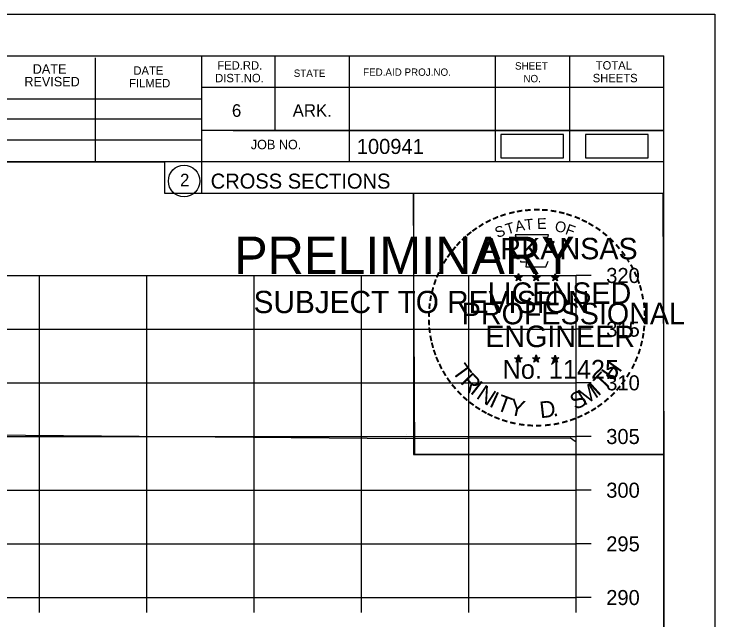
# Model space of a CAD drawing. Extents: x 1370538 to 1372872, y 376220 to 381127.
# Drawn here: x 1371472.9 to 1371538.2, y 378206.1 to 378262.5 of the extents above; entities that cross this region are included whole.
import ezdxf

# ---------------------------------------------------------------- set-up
doc = ezdxf.new("R2010")
doc.units = 0
for name, color, linetype in [('Default', 7, 'Continuous'), ('R_Border Notes', 7, 'Continuous'), ('R_Border PE', 7, 'Continuous'), ('R_Border Prem', 7, 'Continuous'), ('R_Dimension', 7, 'Continuous'), ('R_Grid', 7, 'Continuous'), ('R_No Plot', 7, 'Continuous'), ('T_Indications', 7, 'Continuous'), ('T_Notes', 7, 'Continuous')]:
    doc.layers.add(name, color=color, linetype=linetype)

msp = doc.modelspace()

# ---------------------------------------------------------------- linework, layer by layer
at = {"layer": 'Default'}
for points in [[(1371518.28, 378249.146), (1371524.113, 378249.146), (1371524.113, 378251.332), (1371518.28, 378251.332)], [(1371526.15, 378249.146), (1371531.983, 378249.146), (1371531.983, 378251.332), (1371526.15, 378251.332)]]:
    msp.add_lwpolyline(points, close=True, dxfattribs=at)
at = {"layer": 'R_Border Notes'}
for p, q in [((1371217.287, 378258.649), (1371533.467, 378258.649)), ((1371490.367, 378258.649), (1371490.367, 378245.849)), ((1371497.207, 378258.649), (1371497.207, 378251.709)), ((1371504.147, 378258.649), (1371504.147, 378248.769)), ((1371517.727, 378258.649), (1371517.727, 378248.769)), ((1371524.667, 378258.649), (1371524.667, 378248.769)), ((1371533.467, 378053.189), (1371533.467, 378258.649)), ((1371480.507, 378248.769), (1371480.507, 378258.449)), ((1371533.467, 378255.709), (1371490.367, 378255.709)), ((1371533.467, 378255.729), (1371533.467, 378255.729)), ((1371451.207, 378254.629), (1371490.367, 378254.629)), ((1371451.207, 378252.769), (1371490.367, 378252.769)), ((1371533.467, 378251.709), (1371490.367, 378251.709)), ((1371493.327, 378251.709), (1371533.467, 378251.709)), ((1371451.207, 378250.829), (1371490.367, 378250.829)), ((1371533.467, 378248.769), (1371451.207, 378248.769)), ((1371490.367, 378245.849), (1371533.467, 378245.849))]:
    msp.add_line(p, q, dxfattribs=at)
msp.add_circle((1371488.753, 378246.985), 1.467, dxfattribs=at)
at = {"layer": 'R_Border Prem'}
for p, q in [((1371525.287, 378208.189), (1371525.287, 378238.189)), ((1371526.687, 378238.189), (1371525.287, 378238.189)), ((1371526.687, 378233.189), (1371525.287, 378233.189)), ((1371526.687, 378228.189), (1371525.287, 378228.189)), ((1371526.687, 378223.189), (1371525.287, 378223.189)), ((1371526.687, 378218.189), (1371525.287, 378218.189)), ((1371526.687, 378213.189), (1371525.287, 378213.189)), ((1371225.287, 378208.189), (1371525.287, 378208.189)), ((1371475.287, 378206.789), (1371475.287, 378208.189)), ((1371485.287, 378206.789), (1371485.287, 378208.189)), ((1371495.287, 378206.789), (1371495.287, 378208.189)), ((1371505.287, 378206.789), (1371505.287, 378208.189)), ((1371515.287, 378206.789), (1371515.287, 378208.189)), ((1371525.287, 378206.789), (1371525.287, 378208.189)), ((1371526.687, 378208.189), (1371525.287, 378208.189))]:
    msp.add_line(p, q, dxfattribs=at)
at = {"layer": 'R_Dimension'}
msp.add_lwpolyline([(1371428.657, 378221.793), (1371436.618, 378221.99), (1371443.91, 378222.183), (1371445.221, 378222.246), (1371445.615, 378222.478), (1371448.157, 378222.302), (1371448.435, 378223.127), (1371448.893, 378224.391), (1371449.502, 378223.896), (1371449.9, 378223.434), (1371456.244, 378223.485), (1371509.357, 378223.019), (1371515.165, 378223.043), (1371524.756, 378223.056), (1371525.201, 378222.76), (1371525.287, 378222.76)], dxfattribs=at)
at = {"layer": 'R_Grid'}
for p, q in [((1371225.287, 378238.189), (1371525.287, 378238.189)), ((1371475.287, 378208.189), (1371475.287, 378238.189)), ((1371485.287, 378208.189), (1371485.287, 378238.189)), ((1371495.287, 378208.189), (1371495.287, 378238.189)), ((1371505.287, 378208.189), (1371505.287, 378238.189)), ((1371515.287, 378208.189), (1371515.287, 378238.189)), ((1371525.287, 378208.189), (1371525.287, 378238.189)), ((1371225.287, 378233.189), (1371525.287, 378233.189)), ((1371225.287, 378228.189), (1371525.287, 378228.189)), ((1371225.287, 378223.189), (1371525.287, 378223.189)), ((1371225.287, 378218.189), (1371525.287, 378218.189)), ((1371225.287, 378213.189), (1371525.287, 378213.189)), ((1371225.287, 378208.189), (1371525.287, 378208.189))]:
    msp.add_line(p, q, dxfattribs=at)
at = {"layer": 'R_No Plot'}
for p, q in [((1371204.886, 378262.544), (1371538.219, 378262.544)), ((1371509.501, 378223.394), (1371509.501, 378223.394))]:
    msp.add_line(p, q, dxfattribs=at)
for points in [[(1371204.879, 378262.544), (1371538.219, 378262.544), (1371538.219, 378049.206), (1371204.879, 378049.206)], [(1371451.207, 378258.649), (1371451.207, 378248.769), (1371486.939, 378248.769), (1371486.939, 378245.849), (1371510.138, 378245.849), (1371510.138, 378221.517), (1371533.467, 378221.517), (1371533.467, 378053.189), (1371217.287, 378053.189), (1371217.287, 378258.649)], [(1371510.138, 378245.849), (1371533.346, 378245.849), (1371533.467, 378221.517), (1371510.259, 378221.517)]]:
    msp.add_lwpolyline(points, close=True, dxfattribs=at)
at = {"layer": 'T_Indications'}
for p, q in [((1371519.9, 378238.359), (1371519.859, 378238.107)), ((1371519.9, 378237.994), (1371519.9, 378238.359)), ((1371519.9, 378238.359), (1371519.949, 378238.109)), ((1371521.57, 378238.359), (1371521.529, 378238.107)), ((1371521.57, 378237.994), (1371521.57, 378238.359)), ((1371521.57, 378238.359), (1371521.619, 378238.109)), ((1371523.334, 378238.347), (1371523.293, 378238.095)), ((1371523.334, 378237.982), (1371523.334, 378238.347)), ((1371523.334, 378238.347), (1371523.383, 378238.097)), ((1371519.551, 378238.105), (1371519.9, 378237.994)), ((1371519.551, 378238.105), (1371519.804, 378238.06)), ((1371519.551, 378238.105), (1371519.788, 378237.983)), ((1371519.684, 378237.697), (1371519.9, 378237.994)), ((1371519.684, 378237.697), (1371519.81, 378237.941)), ((1371519.684, 378237.697), (1371519.898, 378237.914)), ((1371520.113, 378237.697), (1371519.898, 378237.911)), ((1371520.247, 378238.105), (1371519.9, 378237.994)), ((1371520.113, 378237.697), (1371519.9, 378237.994)), ((1371520.247, 378238.105), (1371519.961, 378238.056)), ((1371520.113, 378237.697), (1371519.976, 378237.988)), ((1371520.247, 378238.105), (1371520.043, 378238.003)), ((1371521.221, 378238.105), (1371521.57, 378237.994)), ((1371521.221, 378238.105), (1371521.474, 378238.06)), ((1371521.221, 378238.105), (1371521.458, 378237.983)), ((1371521.354, 378237.697), (1371521.57, 378237.994)), ((1371521.354, 378237.697), (1371521.48, 378237.941)), ((1371521.354, 378237.697), (1371521.568, 378237.914)), ((1371521.783, 378237.697), (1371521.568, 378237.911)), ((1371521.917, 378238.105), (1371521.57, 378237.994)), ((1371521.783, 378237.697), (1371521.57, 378237.994)), ((1371521.917, 378238.105), (1371521.631, 378238.056)), ((1371521.783, 378237.697), (1371521.646, 378237.988)), ((1371521.917, 378238.105), (1371521.713, 378238.003)), ((1371522.985, 378238.093), (1371523.334, 378237.982)), ((1371522.985, 378238.093), (1371523.238, 378238.048)), ((1371522.985, 378238.093), (1371523.222, 378237.971)), ((1371523.118, 378237.685), (1371523.334, 378237.982)), ((1371523.118, 378237.685), (1371523.244, 378237.929)), ((1371523.118, 378237.685), (1371523.332, 378237.902)), ((1371523.547, 378237.685), (1371523.332, 378237.899)), ((1371523.681, 378238.093), (1371523.334, 378237.982)), ((1371523.547, 378237.685), (1371523.334, 378237.982)), ((1371523.681, 378238.093), (1371523.395, 378238.044)), ((1371523.547, 378237.685), (1371523.41, 378237.976)), ((1371523.681, 378238.093), (1371523.477, 378237.991)), ((1371519.547, 378230.532), (1371519.896, 378230.421)), ((1371519.547, 378230.532), (1371519.8, 378230.487)), ((1371519.547, 378230.532), (1371519.784, 378230.41)), ((1371519.68, 378230.124), (1371519.896, 378230.421)), ((1371519.68, 378230.124), (1371519.806, 378230.368)), ((1371519.896, 378230.786), (1371519.855, 378230.534)), ((1371519.896, 378230.421), (1371519.896, 378230.786)), ((1371519.896, 378230.786), (1371519.945, 378230.536)), ((1371520.243, 378230.532), (1371519.896, 378230.421)), ((1371520.109, 378230.124), (1371519.896, 378230.421)), ((1371520.243, 378230.532), (1371519.957, 378230.483)), ((1371520.109, 378230.124), (1371519.972, 378230.415)), ((1371520.243, 378230.532), (1371520.039, 378230.43)), ((1371521.216, 378230.532), (1371521.565, 378230.421)), ((1371521.216, 378230.532), (1371521.469, 378230.487)), ((1371521.216, 378230.532), (1371521.453, 378230.41)), ((1371521.349, 378230.124), (1371521.565, 378230.421)), ((1371521.349, 378230.124), (1371521.475, 378230.368)), ((1371521.565, 378230.786), (1371521.524, 378230.534)), ((1371521.565, 378230.421), (1371521.565, 378230.786)), ((1371521.565, 378230.786), (1371521.614, 378230.536)), ((1371521.912, 378230.532), (1371521.565, 378230.421)), ((1371521.778, 378230.124), (1371521.565, 378230.421)), ((1371521.912, 378230.532), (1371521.626, 378230.483)), ((1371521.778, 378230.124), (1371521.641, 378230.415)), ((1371521.912, 378230.532), (1371521.708, 378230.43)), ((1371522.983, 378230.522), (1371523.332, 378230.411)), ((1371522.983, 378230.522), (1371523.236, 378230.477)), ((1371522.983, 378230.522), (1371523.22, 378230.4)), ((1371523.116, 378230.114), (1371523.332, 378230.411)), ((1371523.332, 378230.776), (1371523.291, 378230.524)), ((1371523.332, 378230.411), (1371523.332, 378230.776)), ((1371523.332, 378230.776), (1371523.381, 378230.526)), ((1371523.679, 378230.522), (1371523.332, 378230.411)), ((1371523.545, 378230.114), (1371523.332, 378230.411)), ((1371523.679, 378230.522), (1371523.393, 378230.473)), ((1371523.545, 378230.114), (1371523.408, 378230.405)), ((1371523.679, 378230.522), (1371523.475, 378230.42)), ((1371519.68, 378230.124), (1371519.894, 378230.341)), ((1371520.109, 378230.124), (1371519.894, 378230.338)), ((1371521.349, 378230.124), (1371521.563, 378230.341)), ((1371521.778, 378230.124), (1371521.563, 378230.338)), ((1371523.116, 378230.114), (1371523.242, 378230.358)), ((1371523.116, 378230.114), (1371523.33, 378230.331)), ((1371523.545, 378230.114), (1371523.33, 378230.328))]:
    msp.add_line(p, q, dxfattribs=at)
for points in [[(1371519.592, 378241.983), (1371519.861, 378241.156)], [(1371523.103, 378241.061), (1371523.245, 378241.345), (1371522.56, 378241.321), (1371522.708, 378241.983), (1371519.592, 378241.983)], [(1371520.084, 378239.56), (1371520.084, 378239.473), (1371520.647, 378239.454), (1371520.593, 378238.981), (1371522.463, 378238.981), (1371522.664, 378239.517)], [(1371519.9, 378238.359), (1371520.113, 378237.697), (1371519.551, 378238.105), (1371520.247, 378238.105), (1371519.684, 378237.697), (1371519.9, 378238.359)], [(1371521.57, 378238.359), (1371521.783, 378237.697), (1371521.221, 378238.105), (1371521.917, 378238.105), (1371521.354, 378237.697), (1371521.57, 378238.359)], [(1371523.334, 378238.347), (1371523.547, 378237.685), (1371522.985, 378238.093), (1371523.681, 378238.093), (1371523.118, 378237.685), (1371523.334, 378238.347)], [(1371519.896, 378230.786), (1371520.109, 378230.124), (1371519.547, 378230.532), (1371520.243, 378230.532), (1371519.68, 378230.124), (1371519.896, 378230.786)], [(1371521.565, 378230.786), (1371521.778, 378230.124), (1371521.216, 378230.532), (1371521.912, 378230.532), (1371521.349, 378230.124), (1371521.565, 378230.786)], [(1371523.332, 378230.776), (1371523.545, 378230.114), (1371522.983, 378230.522), (1371523.679, 378230.522), (1371523.116, 378230.114), (1371523.332, 378230.776)]]:
    msp.add_lwpolyline(points, dxfattribs=at)
for centre, radius in [((1371519.899, 378237.993), 0.172), ((1371519.899, 378237.993), 0.145), ((1371519.899, 378237.993), 0.116), ((1371519.899, 378237.993), 0.0991), ((1371519.899, 378237.993), 0.0747), ((1371519.899, 378237.993), 0.0495), ((1371519.899, 378237.993), 0.0296), ((1371521.569, 378237.993), 0.172), ((1371521.569, 378237.993), 0.145), ((1371521.569, 378237.993), 0.116), ((1371521.569, 378237.993), 0.0991), ((1371521.569, 378237.993), 0.0747), ((1371521.569, 378237.993), 0.0495), ((1371521.569, 378237.993), 0.0296), ((1371523.333, 378237.981), 0.172), ((1371523.333, 378237.981), 0.145), ((1371523.333, 378237.981), 0.116), ((1371523.333, 378237.981), 0.0991), ((1371523.333, 378237.981), 0.0747), ((1371523.333, 378237.981), 0.0495), ((1371523.333, 378237.981), 0.0296), ((1371519.895, 378230.42), 0.172), ((1371519.895, 378230.42), 0.145), ((1371519.895, 378230.42), 0.116), ((1371519.895, 378230.42), 0.0991), ((1371519.895, 378230.42), 0.0747), ((1371519.895, 378230.42), 0.0495), ((1371519.895, 378230.42), 0.0296), ((1371521.564, 378230.42), 0.172), ((1371521.564, 378230.42), 0.145), ((1371521.564, 378230.42), 0.116), ((1371521.564, 378230.42), 0.0991), ((1371521.564, 378230.42), 0.0747), ((1371521.564, 378230.42), 0.0495), ((1371521.564, 378230.42), 0.0296), ((1371523.331, 378230.41), 0.172), ((1371523.331, 378230.41), 0.145), ((1371523.331, 378230.41), 0.116), ((1371523.331, 378230.41), 0.0991), ((1371523.331, 378230.41), 0.0747), ((1371523.331, 378230.41), 0.0495), ((1371523.331, 378230.41), 0.0296)]:
    msp.add_circle(centre, radius, dxfattribs=at)

# ---------------------------------------------------------------- texts
at = {"layer": 'R_Border Notes'}
for s, height, p in [('DATE', 0.8792, (1371474.647, 378256.989)), ('FED.RD.', 0.7819, (1371491.847, 378257.369)), ('SHEET', 0.684, (1371519.587, 378257.369)), ('TOTAL', 0.7819, (1371527.107, 378257.369)), ('DATE', 0.7819, (1371484.027, 378256.889)), ('STATE', 0.684, (1371498.967, 378256.689)), ('FED.AID PROJ.NO.', 0.684, (1371505.427, 378256.789)), ('REVISED', 0.8792, (1371473.867, 378255.809)), ('DIST.NO.', 0.7819, (1371491.647, 378256.189)), ('NO.', 0.684, (1371520.367, 378256.189)), ('SHEETS', 0.7819, (1371526.827, 378256.189)), ('FILMED', 0.7819, (1371483.627, 378255.709)), ('6', 1.172, (1371493.207, 378252.969)), ('ARK.', 1.1723, (1371498.867, 378252.969)), ('JOB NO.', 0.8792, (1371494.967, 378249.949)), ('100941', 1.4, (1371504.842, 378249.509)), ('2', 1.172, (1371488.371, 378246.499)), ('CROSS SECTIONS', 1.4, (1371491.23, 378246.279))]:
    msp.add_text(s, height=height, rotation=360, dxfattribs=at).set_placement(p)
at = {"layer": 'R_Border PE'}
for s, p in [('320', (1371528.087, 378237.489)), ('315', (1371528.087, 378232.489)), ('310', (1371528.087, 378227.489)), ('305', (1371528.087, 378222.489)), ('300', (1371528.087, 378217.489)), ('295', (1371528.087, 378212.489)), ('290', (1371528.087, 378207.489))]:
    msp.add_text(s, height=1.4, dxfattribs=at).set_placement(p)
at = {"layer": 'T_Indications'}
for s, height, rotation, p in [('-', 1.6, 13.63015, (1371519.09, 378243.351)), ('-', 1.6, 10.21935, (1371519.768, 378243.513)), ('-', 1.6, 5.89682, (1371520.497, 378243.623)), ('-', 1.6, 0.18623, (1371521.269, 378243.695)), ('-', 1.6, 357.74304, (1371521.992, 378243.682)), ('-', 1.6, 352.16172, (1371522.736, 378243.626)), ('-', 1.6, 347.20489, (1371523.455, 378243.512)), ('-', 1.6, 28.79182, (1371517.073, 378242.524)), ('-', 1.6, 24.30721, (1371517.706, 378242.841)), ('-', 1.6, 19.17608, (1371518.34, 378243.11)), ('T', 1, 6.02276, (1371520.536, 378242.409)), ('E', 1, 0.83234, (1371521.641, 378242.519)), ('-', 1.6, 342.3362, (1371524.09, 378243.357)), ('-', 1.6, 337.85509, (1371524.825, 378243.134)), ('-', 1.6, 334.12109, (1371525.456, 378242.863)), ('-', 1.6, 34.06357, (1371516.476, 378242.154)), ('S', 1, 21.59401, (1371517.947, 378241.661)), ('T', 1, 16.4036, (1371518.861, 378241.992)), ('A', 1, 11.21318, (1371519.687, 378242.243)), ('O', 1, 350.4515, (1371523.245, 378242.309)), ('F', 1, 340.07066, (1371524.199, 378242.081)), ('-', 1.6, 329.64089, (1371526.035, 378242.58)), ('-', 1.6, 38.95066, (1371515.422, 378241.381)), ('-', 1.6, 36.23174, (1371515.898, 378241.759)), ('-', 1.6, 325.86266, (1371526.678, 378242.219)), ('-', 1.6, 320.52971, (1371527.288, 378241.793)), ('-', 1.6, 42.96224, (1371514.989, 378240.964)), ('ARKANSAS', 2, 360, (1371516.445, 378239.695)), ('-', 1.6, 315.57859, (1371527.887, 378241.305)), ('-', 1.6, 50.61417, (1371514.138, 378240)), ('-', 1.6, 48.42305, (1371514.541, 378240.486)), ('-', 1.6, 309.87973, (1371528.456, 378240.755)), ('-', 1.6, 54.23247, (1371513.725, 378239.433)), ('-', 1.6, 306.65218, (1371528.981, 378240.153)), ('-', 1.6, 58.07063, (1371513.4, 378238.906)), ('-', 1.4, 303.67529, (1371529.467, 378239.585)), ('-', 1.6, 62.87135, (1371513.087, 378238.292)), ('-', 1.6, 299.66835, (1371529.786, 378238.978)), ('-', 1.6, 67.77427, (1371512.828, 378237.681)), ('-', 1.6, 294.66279, (1371530.11, 378238.366)), ('-', 1.6, 72.39447, (1371512.609, 378237.051)), ('LICENSED', 2, 360, (1371517.043, 378235.546)), ('DWB', 0.01, 360, (1371519.888, 378237.988)), ('DWB', 0.01, 360, (1371521.557, 378237.988)), ('DWB', 0.01, 360, (1371523.322, 378237.977)), ('-', 1.6, 290.57283, (1371530.367, 378237.789)), ('-', 1.6, 75.46096, (1371512.412, 378236.337)), ('-', 1.6, 285.12326, (1371530.601, 378237.209)), ('-', 1.6, 81.20126, (1371512.28, 378235.624)), ('-', 1.6, 280.54934, (1371530.801, 378236.467)), ('-', 1.6, 85.18634, (1371512.204, 378234.933)), ('PROFESSIONAL', 2, 360, (1371514.619, 378233.642)), ('-', 1.6, 276.59616, (1371530.963, 378235.699)), ('-', 1.6, 89.06224, (1371512.179, 378234.232)), ('-', 1.6, 274.33011, (1371531.023, 378234.977)), ('-', 1.6, 94.19588, (1371512.214, 378233.507)), ('-', 1.6, 269.94067, (1371531.057, 378234.345)), ('-', 1.6, 98.94793, (1371512.286, 378232.84)), ('ENGINEER', 2, 360, (1371516.806, 378231.517)), ('-', 1.6, 263.5172, (1371531.038, 378233.679)), ('-', 1.6, 101.71495, (1371512.421, 378232.107)), ('-', 1.6, 260.99529, (1371530.967, 378233.025)), ('-', 1.6, 105.45785, (1371512.583, 378231.512)), ('-', 1.6, 255.7626, (1371530.857, 378232.347)), ('-', 1.6, 109.08742, (1371512.798, 378230.881)), ('-', 1.6, 252.86809, (1371530.676, 378231.627)), ('-', 1.6, 114.06432, (1371513.052, 378230.285)), ('DWB', 0.01, 360, (1371519.884, 378230.415)), ('DWB', 0.01, 360, (1371521.553, 378230.416)), ('DWB', 0.01, 360, (1371523.32, 378230.406)), ('-', 1.6, 247.88866, (1371530.453, 378230.954)), ('-', 1.6, 115.72885, (1371513.357, 378229.667)), ('T', 1.54, 306.04056, (1371513.656, 378229.259)), ('No. 11425', 1.757, 360, (1371518.434, 378228.566)), ('H', 1.54, 54.60883, (1371528.776, 378228.294)), ('-', 1.6, 244.61971, (1371530.191, 378230.325)), ('-', 1.6, 120.44712, (1371513.714, 378229.081)), ('R', 1.54, 314.00497, (1371514.419, 378228.211)), ('T', 1.54, 46.64442, (1371527.887, 378227.351)), ('-', 1.6, 239.07125, (1371529.797, 378229.573)), ('-', 1.6, 125.89344, (1371514.117, 378228.52)), ('-', 1.6, 233.84524, (1371529.395, 378228.92)), ('-', 1.6, 130.71812, (1371514.579, 378227.968)), ('I', 1.54, 321.96938, (1371515.319, 378227.279)), ('N', 1.54, 326.50021, (1371515.886, 378226.807)), ('M', 1.54, 32.65632, (1371526.041, 378226.026)), ('I', 1.54, 42.11359, (1371527.325, 378226.873)), ('-', 1.6, 231.25377, (1371528.965, 378228.354)), ('-', 1.6, 134.22381, (1371515.096, 378227.423)), ('I', 1.54, 335.36034, (1371517.094, 378226.021)), ('T', 1.54, 339.89117, (1371517.755, 378225.694)), ('S', 1.54, 26.9312, (1371525.202, 378225.62)), ('-', 1.6, 225.76533, (1371528.486, 378227.79)), ('-', 1.6, 138.93382, (1371515.621, 378226.959)), ('-', 1.6, 144.64634, (1371516.177, 378226.553)), ('Y', 1.54, 347.85558, (1371518.972, 378225.248)), ('D', 1.54, 6.39691, (1371521.957, 378224.89)), ('-', 1.6, 221.08509, (1371527.964, 378227.281)), ('-', 1.6, 148.08978, (1371516.738, 378226.182)), ('-', 1.6, 212.24909, (1371526.881, 378226.422)), ('-', 1.6, 215.73633, (1371527.415, 378226.809)), ('-', 1.6, 151.57039, (1371517.317, 378225.857)), ('-', 1.6, 154.60019, (1371517.839, 378225.61)), ('.', 1.54, 13.76417, (1371523.149, 378225.017)), ('-', 1.6, 204.25161, (1371525.699, 378225.757)), ('-', 1.6, 207.35684, (1371526.323, 378226.076)), ('-', 1.6, 158.56121, (1371518.463, 378225.356)), ('-', 1.6, 162.79826, (1371519.15, 378225.143)), ('-', 1.6, 167.55551, (1371519.865, 378224.979)), ('-', 1.6, 191.28576, (1371523.674, 378225.043)), ('-', 1.6, 195.47429, (1371524.403, 378225.242)), ('-', 1.6, 200.71842, (1371525.08, 378225.484)), ('-', 1.6, 173.11546, (1371520.637, 378224.869)), ('-', 1.6, 176.51827, (1371521.385, 378224.816)), ('-', 1.6, 181.59176, (1371522.129, 378224.835)), ('-', 1.6, 185.81666, (1371522.938, 378224.911))]:
    msp.add_text(s, height=height, rotation=rotation, dxfattribs=at).set_placement(p)
at = {"layer": 'T_Notes'}
for s, height, p in [('PRELIMINARY', 3.5, (1371493.418, 378238.313)), ('DWB', 0.01, (1371494.164, 378240.162)), ('SUBJECT TO REVISION', 2.07511, (1371495.227, 378234.684))]:
    msp.add_text(s, height=height, rotation=360, dxfattribs=at).set_placement(p)

doc.saveas('drawing.dxf')
